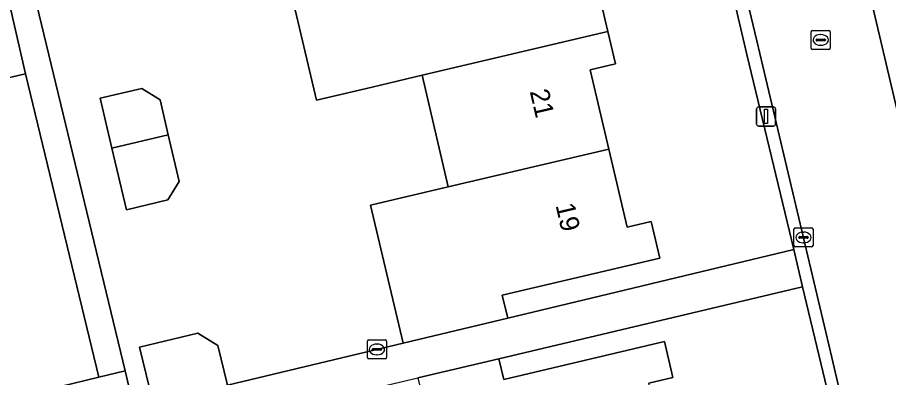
# Model space of a CAD drawing. Extents: x 158455 to 159797, y 387218 to 388672.
# Drawn here: x 159374.62 to 159420.25, y 388583.78 to 388602.64 of the extents above; entities that cross this region are included whole.
import ezdxf

# ---------------------------------------------------------------- set-up
doc = ezdxf.new("R2010")
doc.units = 0
for name, color, linetype in [('IMGEO_Erf', 7, 'Continuous'), ('IMGEO_Kolk', 7, 'Continuous'), ('IMGEO_Lichtmast', 7, 'Continuous'), ('IMGEO_Pand', 7, 'Continuous'), ('IMGEO_Pand_nummerreeks', 7, 'Continuous'), ('IMGEO_Rijbaan_lokaal_open', 7, 'Continuous'), ('IMGEO_Rioolput', 7, 'Continuous'), ('IMGEO_Voetpad_open', 7, 'Continuous')]:
    doc.layers.add(name, color=color, linetype=linetype)

msp = doc.modelspace()

# ---------------------------------------------------------------- linework, layer by layer
at = {"layer": 'IMGEO_Erf'}
for points in [[(159412.831, 388600.706), (159411.472, 388606.455), (159410.047, 388612.208), (159403.538, 388610.68), (159402.669, 388611.143), (159402.175, 388610.36), (159402.862, 388607.429), (159403.808, 388603.396), (159405.126, 388603.705), (159405.551, 388601.896), (159405.946, 388600.212), (159404.618, 388599.9), (159405.593, 388595.744), (159406.551, 388591.664), (159407.817, 388591.961), (159408.269, 388590.034), (159400.01, 388588.095), (159400.297, 388586.896), (159415.28, 388590.486)], [(159382.521, 388596.488), (159383.093, 388594.04), (159382.496, 388593.08), (159380.323, 388592.573), (159379.571, 388595.795), (159378.959, 388598.415), (159381.131, 388598.922), (159382.092, 388598.325)]]:
    msp.add_lwpolyline(points, close=True, dxfattribs=at)
for points in [[(159381.721, 388582.444), (159381.018, 388585.381), (159384.06, 388586.111), (159385.123, 388585.453), (159385.62, 388583.379), (159394.819, 388585.583), (159393.12, 388592.813), (159397.187, 388593.769), (159395.816, 388599.61), (159393.203, 388598.996), (159390.283, 388598.31), (159389.552, 388601.421), (159388.927, 388604.085)], [(159375.631, 388603.282), (159380.27, 388584.131), (159380.72, 388582.205)], [(159364.814, 388580.386), (159378.886, 388583.796), (159375.035, 388599.689), (159368.939, 388598.287), (159363.062, 388596.935), (159357.214, 388595.59), (159351.466, 388594.268), (159352.073, 388591.837), (159350.718, 388591.498), (159350.538, 388591.75), (159348.795, 388588.963), (159347.072, 388590.064), (159344.821, 388586.464), (159348.06, 388584.544), (159344.722, 388579.371)], [(159420.117, 388570.298), (159415.748, 388588.531), (159399.831, 388584.767), (159400.088, 388583.677), (159408.505, 388585.668), (159408.949, 388583.792), (159407.698, 388583.496)]]:
    msp.add_lwpolyline(points, dxfattribs=at)
at = {"layer": 'IMGEO_Kolk'}
for p, q in [((159415.291, 388590.693), (159415.291, 388591.545)), ((159415.366, 388591.619), (159416.218, 388591.619)), ((159415.779, 388591.399), (159415.804, 388591.399)), ((159416.292, 388591.545), (159416.292, 388590.693)), ((159415.55, 388591.113), (159415.55, 388591.125)), ((159415.988, 388591.076), (159415.59, 388591.076)), ((159415.593, 388591.162), (159415.991, 388591.162)), ((159416.034, 388591.125), (159416.034, 388591.113)), ((159416.218, 388590.619), (159415.366, 388590.619)), ((159415.802, 388590.839), (159415.777, 388590.839)), ((159392.949, 388584.828), (159392.949, 388585.68)), ((159393.024, 388585.754), (159393.876, 388585.754)), ((159393.437, 388585.534), (159393.462, 388585.534)), ((159393.95, 388585.68), (159393.95, 388584.828)), ((159393.208, 388585.248), (159393.208, 388585.26)), ((159393.646, 388585.211), (159393.248, 388585.211)), ((159393.251, 388585.297), (159393.649, 388585.297)), ((159393.46, 388584.974), (159393.435, 388584.974)), ((159393.692, 388585.26), (159393.692, 388585.248)), ((159393.876, 388584.754), (159393.024, 388584.754))]:
    msp.add_line(p, q, dxfattribs=at)
for points in [[(159415.291, 388590.693), (159415.291, 388591.545)], [(159415.366, 388591.619), (159416.218, 388591.619)], [(159416.292, 388591.545), (159416.292, 388590.693)], [(159416.218, 388590.619), (159415.366, 388590.619)], [(159392.949, 388584.828), (159392.949, 388585.68)], [(159393.024, 388585.754), (159393.876, 388585.754)], [(159393.95, 388585.68), (159393.95, 388584.828)], [(159393.876, 388584.754), (159393.024, 388584.754)]]:
    msp.add_lwpolyline(points, dxfattribs=at)
for centre, radius, start, end in [((159415.368, 388591.543), 0.0765, 91.552, 178.448), ((159415.368, 388591.543), 0.0765, 91.552, 178.448), ((159416.216, 388591.543), 0.0765, 1.552, 88.448), ((159416.216, 388591.543), 0.0765, 1.552, 88.448), ((159415.59, 388591.122), 0.0403, 85.8775, 175.7526), ((159415.587, 388591.112), 0.0366, 178.938, 274.7102), ((159415.991, 388591.119), 0.043, 264.8664, 352.4533), ((159415.995, 388591.124), 0.0386, 1.7309, 96.639), ((159415.368, 388590.695), 0.0765, 181.552, 268.448), ((159415.368, 388590.695), 0.0765, 181.552, 268.448), ((159416.216, 388590.695), 0.0765, 271.552, 358.448), ((159416.216, 388590.695), 0.0765, 271.552, 358.448), ((159393.026, 388585.678), 0.0765, 91.552, 178.448), ((159393.026, 388585.678), 0.0765, 91.552, 178.448), ((159393.874, 388585.678), 0.0765, 1.552, 88.448), ((159393.874, 388585.678), 0.0765, 1.552, 88.448), ((159393.248, 388585.257), 0.0403, 85.8775, 175.7526), ((159393.245, 388585.247), 0.0366, 178.938, 274.7102), ((159393.649, 388585.254), 0.043, 264.8664, 352.4533), ((159393.653, 388585.259), 0.0386, 1.7309, 96.639), ((159393.026, 388584.83), 0.0765, 181.552, 268.448), ((159393.026, 388584.83), 0.0765, 181.552, 268.448), ((159393.874, 388584.83), 0.0765, 271.552, 358.448), ((159393.874, 388584.83), 0.0765, 271.552, 358.448)]:
    msp.add_arc(centre, radius, start, end, dxfattribs=at)
for centre, major_axis, ratio, start_param, end_param in [((159415.778, 388591.119), (-0.387, 0.002), 0.722429, 4.712389, 7.853982), ((159415.803, 388591.119), (-0.39, 0.002), 0.717154, 1.570796, 4.712389), ((159393.436, 388585.254), (-0.387, 0.002), 0.722429, 4.712389, 7.853982), ((159393.461, 388585.254), (-0.39, 0.002), 0.717154, 1.570796, 4.712389)]:
    msp.add_ellipse(centre, major_axis=major_axis, ratio=ratio, start_param=start_param, end_param=end_param, dxfattribs=at)
at = {"layer": 'IMGEO_Lichtmast'}
for p, q in [((159413.336, 388597.053), (159413.336, 388597.853)), ((159413.336, 388597.853), (159413.336, 388597.053)), ((159413.436, 388597.953), (159414.226, 388597.953)), ((159414.226, 388597.953), (159413.436, 388597.953)), ((159414.326, 388597.853), (159414.326, 388597.053)), ((159414.326, 388597.053), (159414.326, 388597.853)), ((159414.226, 388596.953), (159413.436, 388596.953)), ((159413.436, 388596.953), (159414.226, 388596.953))]:
    msp.add_line(p, q, dxfattribs=at)
msp.add_lwpolyline([(159413.756, 388597.828), (159413.906, 388597.828), (159413.906, 388597.078), (159413.756, 388597.078), (159413.756, 388597.828)], dxfattribs=at)
for centre, start, end in [((159413.436, 388597.853), 90, 180), ((159413.436, 388597.853), 90, 180), ((159414.226, 388597.853), 0, 90), ((159414.226, 388597.853), 360, 90), ((159413.436, 388597.053), 180, 270), ((159413.436, 388597.053), 180, 270), ((159414.226, 388597.053), 270, 0), ((159414.226, 388597.053), 270, 0)]:
    msp.add_arc(centre, 0.1, start, end, dxfattribs=at)
at = {"layer": 'IMGEO_Pand'}
for points in [[(159372.756, 388609.599), (159372.683, 388609.582), (159370.588, 388609.1), (159370.912, 388607.689), (159366.984, 388606.786), (159368.939, 388598.287), (159375.035, 388599.689)], [(159405.551, 388601.896), (159405.126, 388603.705), (159403.808, 388603.396), (159402.862, 388607.429), (159391.844, 388604.785), (159388.927, 388604.085), (159389.552, 388601.421), (159390.283, 388598.31), (159393.203, 388598.996), (159395.816, 388599.61)], [(159405.551, 388601.896), (159395.816, 388599.61), (159397.187, 388593.769), (159405.593, 388595.744), (159404.618, 388599.9), (159405.946, 388600.212)], [(159378.959, 388598.415), (159379.571, 388595.795), (159382.521, 388596.488), (159382.092, 388598.325), (159381.131, 388598.922)], [(159382.521, 388596.488), (159379.571, 388595.795), (159380.323, 388592.573), (159382.496, 388593.08), (159383.093, 388594.04)], [(159405.593, 388595.744), (159397.187, 388593.769), (159393.12, 388592.813), (159394.819, 388585.583), (159396.431, 388585.969), (159400.297, 388586.896), (159400.01, 388588.095), (159408.269, 388590.034), (159407.817, 388591.961), (159406.551, 388591.664)], [(159381.018, 388585.381), (159381.721, 388582.444), (159385.62, 388583.379), (159385.123, 388585.453), (159384.06, 388586.111)], [(159408.673, 388579.37), (159407.698, 388583.496), (159408.949, 388583.792), (159408.505, 388585.668), (159400.088, 388583.677), (159399.831, 388584.767), (159395.598, 388583.766), (159397.244, 388576.809), (159400.133, 388577.493), (159400.165, 388577.357)]]:
    msp.add_lwpolyline(points, close=True, dxfattribs=at)
at = {"layer": 'IMGEO_Rijbaan_lokaal_open'}
msp.add_lwpolyline([(159414.797, 388622.614), (159408.644, 388621.21), (159409.164, 388618.928), (159413.357, 388601.409), (159417.279, 388584.826), (159420.765, 388569.841), (159426.997, 388570.983), (159418.283, 388608.008)], close=True, dxfattribs=at)
at = {"layer": 'IMGEO_Rioolput'}
for p, q in [((159416.195, 388601.034), (159416.195, 388601.886)), ((159416.27, 388601.96), (159417.122, 388601.96)), ((159417.196, 388601.886), (159417.196, 388601.034)), ((159416.454, 388601.454), (159416.454, 388601.466)), ((159416.892, 388601.417), (159416.494, 388601.417)), ((159416.497, 388601.503), (159416.895, 388601.503)), ((159416.683, 388601.74), (159416.708, 388601.74)), ((159416.938, 388601.466), (159416.938, 388601.454)), ((159417.122, 388600.96), (159416.27, 388600.96)), ((159416.706, 388601.18), (159416.681, 388601.18))]:
    msp.add_line(p, q, dxfattribs=at)
for points in [[(159416.195, 388601.034), (159416.195, 388601.886)], [(159416.27, 388601.96), (159417.122, 388601.96)], [(159417.196, 388601.886), (159417.196, 388601.034)], [(159417.122, 388600.96), (159416.27, 388600.96)]]:
    msp.add_lwpolyline(points, dxfattribs=at)
for centre, radius, start, end in [((159416.272, 388601.884), 0.0765, 91.552, 178.448), ((159416.272, 388601.884), 0.0765, 91.552, 178.448), ((159417.12, 388601.884), 0.0765, 1.552, 88.448), ((159417.12, 388601.884), 0.0765, 1.552, 88.448), ((159416.494, 388601.463), 0.0403, 85.8775, 175.7526), ((159416.491, 388601.453), 0.0366, 178.938, 274.7102), ((159416.895, 388601.46), 0.043, 264.8664, 352.4533), ((159416.899, 388601.465), 0.0386, 1.7309, 96.639), ((159416.272, 388601.036), 0.0765, 181.552, 268.448), ((159416.272, 388601.036), 0.0765, 181.552, 268.448), ((159417.12, 388601.036), 0.0765, 271.552, 358.448), ((159417.12, 388601.036), 0.0765, 271.552, 358.448)]:
    msp.add_arc(centre, radius, start, end, dxfattribs=at)
for centre, major_axis, ratio, start_param, end_param in [((159416.682, 388601.46), (-0.387, 0.002), 0.722429, 4.712389, 7.853982), ((159416.707, 388601.46), (-0.39, 0.002), 0.717154, 1.570796, 4.712389)]:
    msp.add_ellipse(centre, major_axis=major_axis, ratio=ratio, start_param=start_param, end_param=end_param, dxfattribs=at)
at = {"layer": 'IMGEO_Voetpad_open'}
for points in [[(159412.886, 388630.292), (159414.145, 388625.326), (159414.185, 388625.168), (159414.233, 388624.977), (159414.797, 388622.614), (159418.283, 388608.008), (159426.997, 388570.983), (159427.118, 388570.467)], [(159409.164, 388618.928), (159408.644, 388621.21), (159408.056, 388623.786), (159407.466, 388623.656), (159408.649, 388618.16), (159409.363, 388615.12), (159410.047, 388612.208), (159411.472, 388606.455), (159412.831, 388600.706), (159415.28, 388590.486), (159415.748, 388588.531), (159420.117, 388570.298)], [(159421.314, 388566.865), (159421.138, 388568.236), (159420.765, 388569.841), (159417.279, 388584.826), (159413.357, 388601.409), (159409.164, 388618.928)], [(159380.72, 388582.205), (159380.27, 388584.131), (159378.886, 388583.796), (159364.814, 388580.386)]]:
    msp.add_lwpolyline(points, dxfattribs=at)
for points in [[(159375.631, 388603.282), (159374.938, 388606.296), (159372.287, 388617.394), (159370.889, 388617.058), (159371.328, 388615.23), (159372.262, 388611.411), (159372.683, 388609.582), (159372.756, 388609.599), (159375.035, 388599.689), (159378.886, 388583.796), (159380.27, 388584.131)], [(159399.831, 388584.767), (159415.748, 388588.531), (159415.28, 388590.486), (159400.297, 388586.896), (159396.431, 388585.969), (159394.819, 388585.583), (159385.62, 388583.379), (159381.721, 388582.444), (159380.72, 388582.205), (159381.244, 388580.372), (159382.241, 388580.608), (159386.08, 388581.515), (159395.598, 388583.766)]]:
    msp.add_lwpolyline(points, close=True, dxfattribs=at)

# ---------------------------------------------------------------- texts
at = {"layer": 'IMGEO_Pand_nummerreeks'}
for s, p in [('21', (159401.45, 388598.768)), ('19', (159402.801, 388592.804))]:
    msp.add_text(s, height=1, rotation=283.0811, dxfattribs=at).set_placement(p)

doc.saveas('drawing.dxf')
